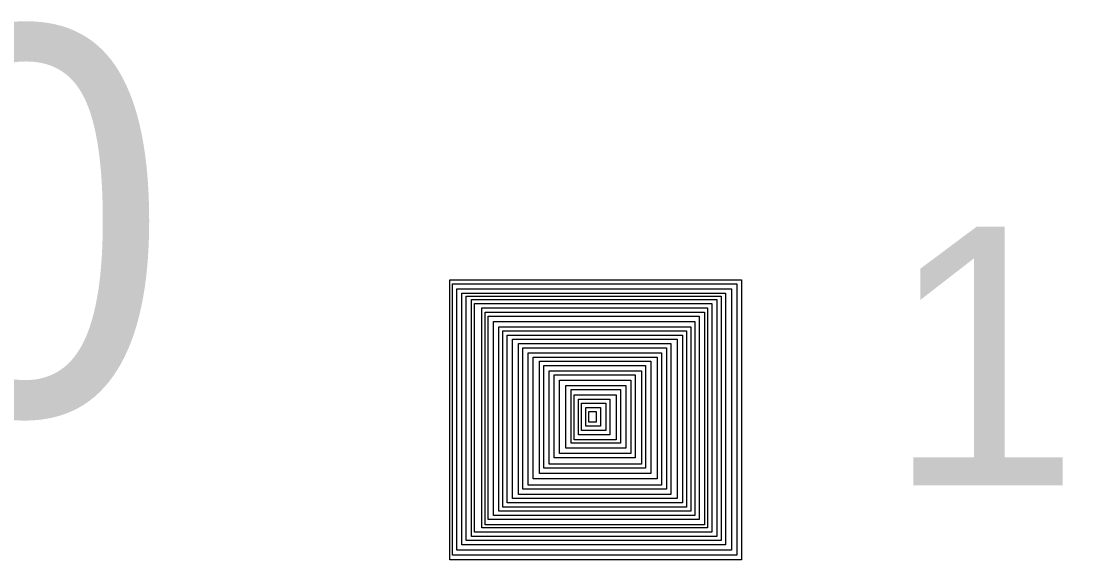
# Model space of a CAD drawing. Extents: x -28 to 822, y 61 to 665.
# Drawn here: x 345.01 to 353.22, y 162.9 to 167.06 of the extents above; entities that cross this region are included whole.
import ezdxf

# ---------------------------------------------------------------- set-up
doc = ezdxf.new("R2010")
doc.units = 0
doc.layers.add('nové', color=7, linetype='Continuous')

msp = doc.modelspace()

# ---------------------------------------------------------------- linework, layer by layer
for points in [[(350.5747, 162.9005), (348.3214, 162.9005), (348.3214, 165.0653), (350.5747, 165.0653)], [(350.5399, 162.9352), (348.3415, 162.9352), (348.3415, 165.0344), (350.5399, 165.0344)], [(350.4993, 162.9758), (348.3739, 162.9758), (348.3739, 164.9939), (350.4993, 164.9939)], [(350.4507, 163.0163), (348.4145, 163.0163), (348.4145, 164.9615), (350.4507, 164.9615)], [(350.4182, 163.0487), (348.447, 163.0487), (348.447, 164.9372), (350.4182, 164.9372)], [(350.3858, 163.0811), (348.4875, 163.0811), (348.4875, 164.9128), (350.3858, 164.9128)], [(350.3452, 163.1135), (348.5119, 163.1135), (348.5119, 164.8804), (350.3452, 164.8804)], [(350.3128, 163.146), (348.5686, 163.146), (348.5686, 164.848), (350.3128, 164.848)], [(350.2884, 163.1703), (348.593, 163.1703), (348.593, 164.8156), (350.2884, 164.8156)], [(350.2479, 163.2108), (348.6173, 163.2108), (348.6173, 164.7832), (350.2479, 164.7832)], [(350.2154, 163.2432), (348.6579, 163.2432), (348.6579, 164.7426), (350.2154, 164.7426)], [(350.183, 163.2756), (348.6984, 163.2756), (348.6984, 164.7021), (350.183, 164.7021)], [(350.1505, 163.3081), (348.7309, 163.3081), (348.7309, 164.6697), (350.1505, 164.6697)], [(350.1181, 163.3405), (348.7633, 163.3405), (348.7633, 164.6373), (350.1181, 164.6373)], [(350.0775, 163.3729), (348.8039, 163.3729), (348.8039, 164.6048), (350.0775, 164.6048)], [(350.0288, 163.4053), (348.8526, 163.4053), (348.8526, 164.5724), (350.0288, 164.5724)], [(349.9964, 163.4458), (348.885, 163.4458), (348.885, 164.54), (349.9964, 164.54)], [(349.9558, 163.4783), (348.9256, 163.4783), (348.9256, 164.4995), (349.9558, 164.4995)], [(349.9234, 163.5269), (348.9661, 163.5269), (348.9661, 164.4671), (349.9234, 164.4671)], [(349.8747, 163.5674), (349.0148, 163.5674), (349.0148, 164.4346), (349.8747, 164.4346)], [(349.8341, 163.6079), (349.0473, 163.6079), (349.0473, 164.4022), (349.8341, 164.4022)], [(349.8017, 163.6404), (349.0878, 163.6404), (349.0878, 164.3617), (349.8017, 164.3617)], [(349.753, 163.689), (349.1284, 163.689), (349.1284, 164.3293), (349.753, 164.3293)], [(349.7206, 163.7214), (349.1689, 163.7214), (349.1689, 164.2888), (349.7206, 164.2888)], [(349.68, 163.7619), (349.2176, 163.7619), (349.2176, 164.2482), (349.68, 164.2482)], [(349.6394, 163.8025), (349.2582, 163.8025), (349.2582, 164.2158), (349.6394, 164.2158)], [(349.607, 163.8268), (349.2825, 163.8268), (349.2825, 164.1753), (349.607, 164.1753)], [(349.5583, 163.8673), (349.315, 163.8673), (349.315, 164.1429), (349.5583, 164.1429)], [(349.5259, 163.8997), (349.3393, 163.8997), (349.3393, 164.1104), (349.5259, 164.1104)], [(349.4853, 163.9321), (349.3717, 163.9321), (349.3717, 164.078), (349.4853, 164.078)], [(349.4529, 163.9646), (349.3961, 163.9646), (349.3961, 164.0456), (349.4529, 164.0456)]]:
    msp.add_lwpolyline(points, close=True)

# ---------------------------------------------------------------- texts
msp.add_text('11a', height=2).set_placement((351.7003, 163.4748))
at = {"layer": 'nové'}
msp.add_text('V10', height=3, dxfattribs=at).set_placement((339.0151, 164.0187))

doc.saveas('drawing.dxf')
